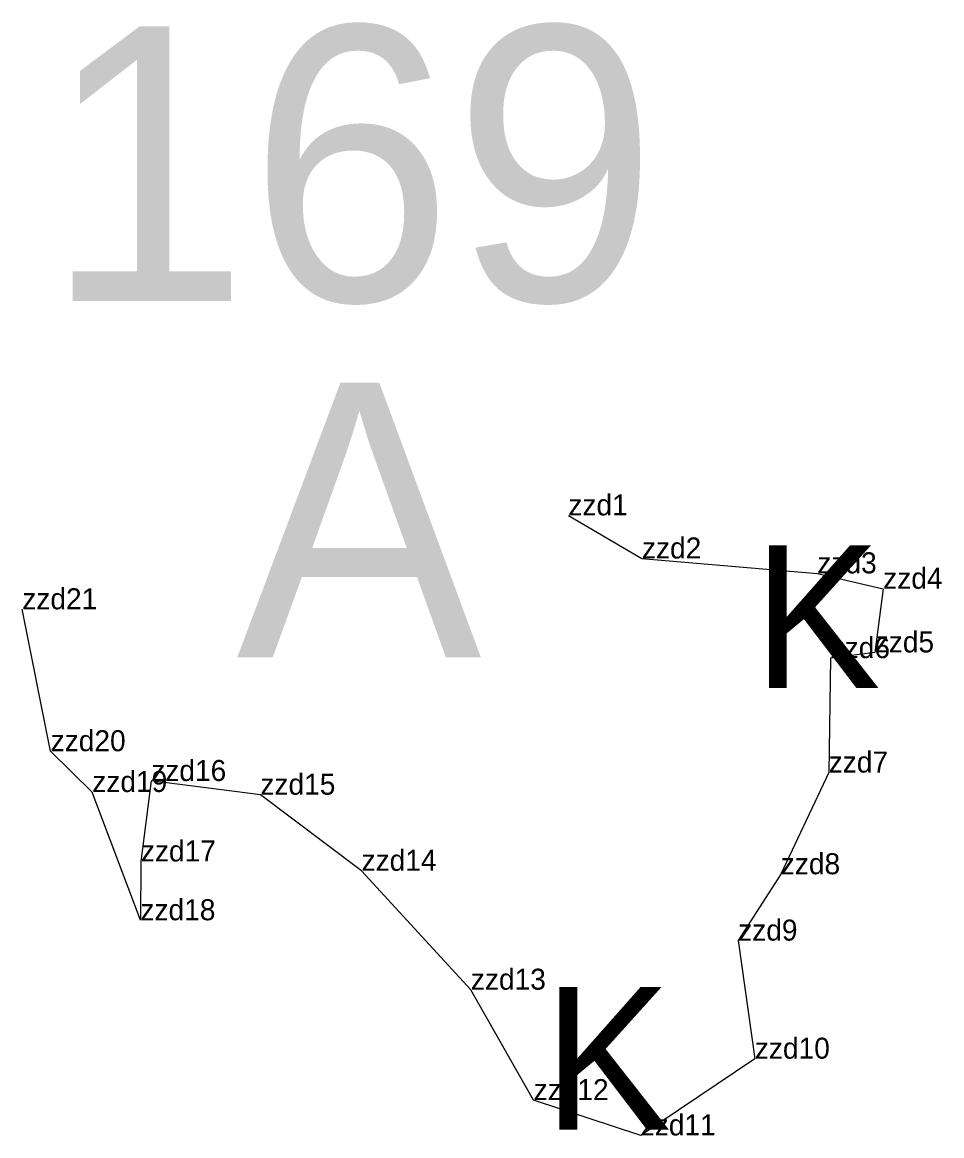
# Model space of a CAD drawing. Extents: x 2072529 to 2268812, y 436423 to 470008.
# Drawn here: x 2189397.6 to 2189616.3, y 453333.4 to 453598.3 of the extents above; entities that cross this region are included whole.
import ezdxf

# ---------------------------------------------------------------- set-up
doc = ezdxf.new("R2010")
doc.units = 0
for name, color, linetype in [('Old_Level_20', 7, 'Continuous'), ('Old_Level_52', 7, 'Continuous'), ('Old_Level_55', 7, 'Continuous'), ('Old_Level_60', 7, 'Continuous'), ('Old_Level_62', 7, 'Continuous')]:
    doc.layers.add(name, color=color, linetype=linetype)

msp = doc.modelspace()

# ---------------------------------------------------------------- linework, layer by layer
at = {"layer": 'Old_Level_20'}
for p, q in [((2189527.477, 453480.952), (2189527.477, 453480.952)), ((2189544.979, 453470.708), (2189544.979, 453470.708)), ((2189586.704, 453467.171), (2189586.704, 453467.171)), ((2189602.361, 453463.526), (2189602.361, 453463.526)), ((2189397.586, 453458.622), (2189397.586, 453458.622)), ((2189589.861, 453447.003), (2189589.861, 453447.003)), ((2189600.348, 453448.364), (2189600.348, 453448.364)), ((2189404.336, 453424.859), (2189404.336, 453424.859)), ((2189589.403, 453419.781), (2189589.403, 453419.781)), ((2189428.26, 453417.777), (2189428.26, 453417.777)), ((2189414.24, 453415.158), (2189414.24, 453415.158)), ((2189454.22, 453414.509), (2189454.22, 453414.509)), ((2189425.789, 453398.631), (2189425.789, 453398.631)), ((2189478.28, 453396.412), (2189478.28, 453396.412)), ((2189578.005, 453395.593), (2189578.005, 453395.593)), ((2189425.692, 453384.647), (2189425.692, 453384.647)), ((2189567.864, 453379.806), (2189567.864, 453379.806)), ((2189504.284, 453368.125), (2189504.284, 453368.125)), ((2189571.829, 453351.716), (2189571.829, 453351.716)), ((2189519.213, 453341.853), (2189519.213, 453341.853)), ((2189544.68, 453333.46), (2189544.68, 453333.46))]:
    msp.add_line(p, q, dxfattribs=at)
at = {"layer": 'Old_Level_52'}
msp.add_lwpolyline([(2189527.477, 453480.952), (2189544.979, 453470.708), (2189586.704, 453467.171), (2189602.361, 453463.526), (2189600.348, 453448.364), (2189589.861, 453447.003), (2189589.403, 453419.781), (2189578.005, 453395.593), (2189567.864, 453379.806), (2189571.829, 453351.716), (2189544.68, 453333.46), (2189519.213, 453341.853), (2189504.284, 453368.125), (2189478.28, 453396.412), (2189454.22, 453414.509), (2189428.26, 453417.777), (2189425.789, 453398.631), (2189425.692, 453384.647), (2189414.24, 453415.158), (2189404.336, 453424.859), (2189397.586, 453458.622)], dxfattribs=at)

# ---------------------------------------------------------------- texts
at = {"layer": 'Old_Level_55'}
for p in [(2189571.455, 453439.86), (2189521.624, 453334.792)]:
    msp.add_text('K', height=34, dxfattribs=at).set_placement(p)
at = {"layer": 'Old_Level_60'}
for s, p in [('zzd1', (2189527.477, 453480.952)), ('zzd2', (2189544.979, 453470.708)), ('zzd3', (2189586.704, 453467.171)), ('zzd4', (2189602.361, 453463.526)), ('zzd21', (2189397.586, 453458.622)), ('zzd6', (2189589.861, 453447.003)), ('zzd5', (2189600.348, 453448.364)), ('zzd20', (2189404.336, 453424.859)), ('zzd7', (2189589.403, 453419.781)), ('zzd16', (2189428.26, 453417.777)), ('zzd19', (2189414.24, 453415.158)), ('zzd15', (2189454.22, 453414.509)), ('zzd17', (2189425.789, 453398.631)), ('zzd14', (2189478.28, 453396.412)), ('zzd8', (2189578.005, 453395.593)), ('zzd18', (2189425.692, 453384.647)), ('zzd9', (2189567.864, 453379.806)), ('zzd13', (2189504.284, 453368.125)), ('zzd10', (2189571.829, 453351.716)), ('zzd12', (2189519.213, 453341.853)), ('zzd11', (2189544.68, 453333.46))]:
    msp.add_text(s, height=5, dxfattribs=at).set_placement(p)
at = {"layer": 'Old_Level_62'}
for s, p in [('169', (2189402.886, 453531.954)), ('169', (2189402.886, 453531.954)), ('A', (2189448.554, 453447.185))]:
    msp.add_text(s, height=65.34, dxfattribs=at).set_placement(p)

doc.saveas('drawing.dxf')
